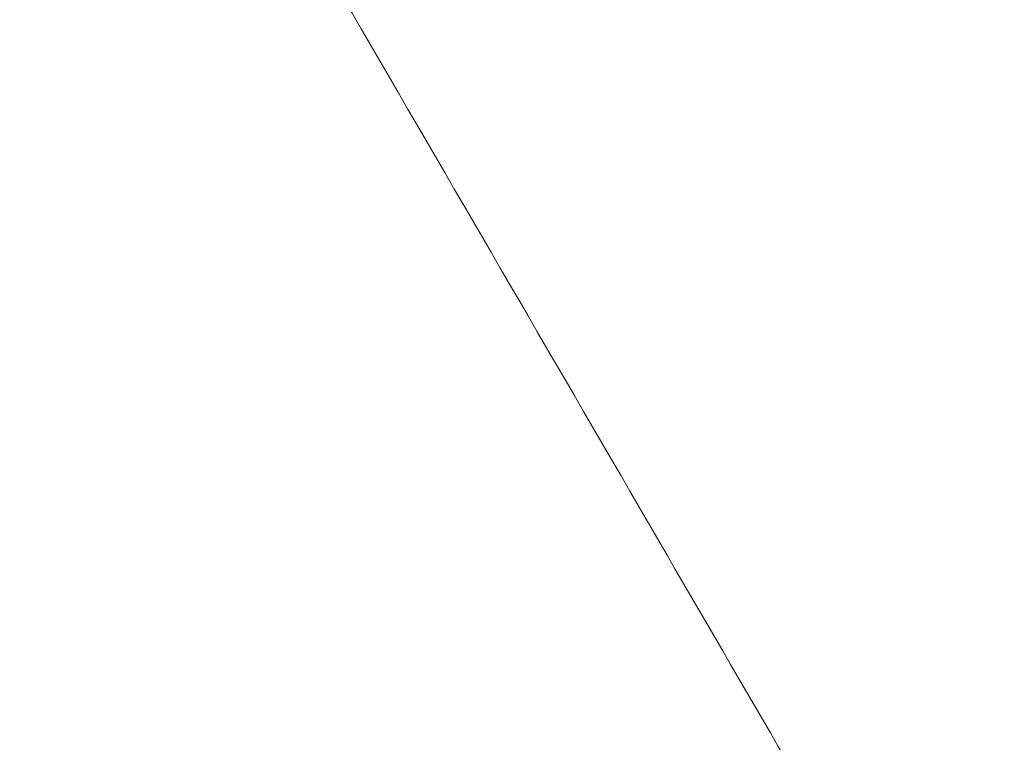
# Model space of a CAD drawing. Header units: inches. Extents: x 1 to 109, y 1 to 85.
# Tile 953 of 1056: x 88.60351 to 88.60534, y 24.37013 to 24.37148. Entities that reach past the tile are written whole.
import ezdxf

# ---------------------------------------------------------------- set-up
doc = ezdxf.new("R2010")
doc.units = ezdxf.units.IN
doc.header["$MEASUREMENT"] = 0

msp = doc.modelspace()

# ---------------------------------------------------------------- linework, layer by layer
at = {"color": 7, "linetype": 'Continuous', "lineweight": 15, "ltscale": 5}
for points, knots in [([(88.6035109, 24.4341884), (88.6043451, 24.4310057), (88.6060136, 24.4246404), (88.6082103, 24.4150273), (88.6101493, 24.4053656), (88.6116053, 24.3967126), (88.6126691, 24.3890946), (88.6134292, 24.3825243), (88.6140299, 24.3759322), (88.6144598, 24.3693211), (88.6147316, 24.3626939), (88.6147655, 24.3582735), (88.6147824, 24.3560634)], [0, 0, 0, 0, 0.124077, 0.248153, 0.372519, 0.496883, 0.580558, 0.664242, 0.747916, 0.83194, 0.915976, 1, 1, 1, 1]), ([(88.6147824, 24.3560634), (88.6147506, 24.3590943), (88.6146869, 24.3651562), (88.6141769, 24.3742515), (88.6133692, 24.3833406), (88.6123322, 24.3917338), (88.6111614, 24.3994214), (88.6099299, 24.4064083), (88.6083069, 24.4145443), (88.6062233, 24.4238168), (88.604415, 24.4307312), (88.6035109, 24.4341884)], [0, 0, 0, 0, 0.11523, 0.230462, 0.346119, 0.461779, 0.55134, 0.64091, 0.730474, 0.865235, 1, 1, 1, 1]), ([(88.6036119, 24.3723793), (88.6039794, 24.3717472), (88.6046622, 24.3705728), (88.6056079, 24.3689456), (88.6063967, 24.367588), (88.6070286, 24.3665), (88.6075339, 24.36563), (88.608054, 24.3647342), (88.6087127, 24.3635999), (88.6096031, 24.3620658), (88.6107075, 24.360163), (88.6120256, 24.357891), (88.6129755, 24.3562532), (88.6134861, 24.3553728)], [0, 0, 0, 0, 0.111554, 0.207259, 0.287107, 0.35109, 0.399202, 0.440584, 0.509109, 0.599302, 0.711174, 0.844735, 1, 1, 1, 1])]:
    msp.add_open_spline(points, degree=3, knots=knots, dxfattribs=at)

doc.saveas('drawing.dxf')
